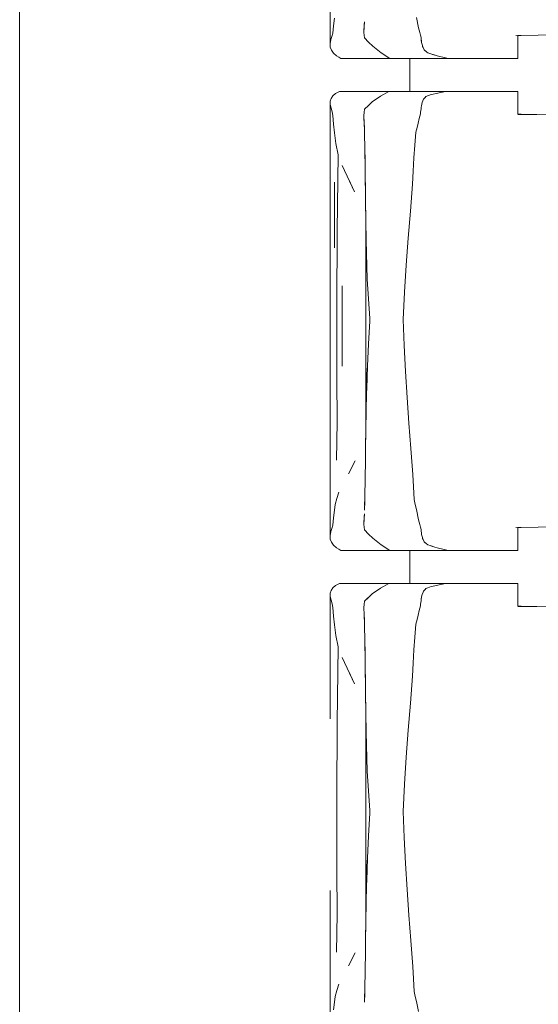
# Model space of a CAD drawing. Header units: millimetres. Extents: x 321 to 585, y -277 to 9.
# Tile 1030 of 1056: x 360.85 to 362.12, y -19.5 to -17.1. Entities that reach past the tile are written whole.
import ezdxf

# ---------------------------------------------------------------- set-up
doc = ezdxf.new("R2010")
doc.units = ezdxf.units.MM
doc.header["$MEASUREMENT"] = 0
doc.layers.add('IFC-Elemento de mobília-Contorno', color=152, linetype='Continuous', lineweight=5)
doc.layers.add('IFC-Laje-Contorno', color=134, linetype='Continuous', lineweight=5)

msp = doc.modelspace()

# ---------------------------------------------------------------- linework, layer by layer
at = {"layer": 'IFC-Elemento de mobília-Contorno', "color": 7, "lineweight": 5}
for p, q in [((361.6069, -16.8204), (361.607, -17.155)), ((361.6153, -17.1109), (361.6174, -17.0928)), ((361.8177, -17.0911), (361.823, -17.1157)), ((361.6133, -17.1291), (361.6153, -17.1109)), ((361.6897, -17.1247), (361.6903, -17.1087)), ((361.6897, -17.1272), (361.6902, -17.1142)), ((361.6902, -17.1142), (361.6906, -17.1013)), ((361.6903, -17.1087), (361.6904, -17.1057)), ((361.823, -17.1157), (361.8245, -17.1218)), ((361.8245, -17.1218), (361.8259, -17.1278)), ((361.607, -17.155), (361.6091, -17.1448)), ((361.6091, -17.1448), (361.6112, -17.137)), ((361.6112, -17.137), (361.6133, -17.1291)), ((361.6897, -17.1247), (361.6898, -17.1252)), ((361.6897, -17.1272), (361.6908, -17.1406)), ((361.6908, -17.1406), (361.7009, -17.1508)), ((361.8259, -17.1278), (361.8274, -17.1339)), ((361.8274, -17.1339), (361.8289, -17.1399)), ((361.8289, -17.1399), (361.8302, -17.1518)), ((361.8289, -17.1399), (361.8295, -17.1459)), ((361.8289, -17.1399), (361.8292, -17.1429)), ((361.8295, -17.1459), (361.8299, -17.1489)), ((361.8295, -17.1459), (361.8302, -17.1518)), ((362.0604, -17.1346), (362.1152, -17.1338)), ((362.0653, -17.135), (362.0697, -17.135)), ((362.0653, -17.1645), (362.0653, -17.135)), ((362.0697, -17.135), (362.0736, -17.135)), ((362.115, -17.1338), (362.1422, -17.1333)), ((361.607, -17.155), (361.6073, -17.1632)), ((361.6073, -17.1632), (361.6101, -17.1706)), ((361.6101, -17.1706), (361.615, -17.1777)), ((361.7009, -17.1508), (361.711, -17.161)), ((361.711, -17.161), (361.732, -17.1767)), ((361.8299, -17.1489), (361.8302, -17.1518)), ((361.8302, -17.1518), (361.8309, -17.1543)), ((361.8309, -17.1543), (361.8322, -17.1594)), ((361.8309, -17.1543), (361.8316, -17.1569)), ((361.8316, -17.1569), (361.8322, -17.1594)), ((361.8322, -17.1594), (361.8329, -17.1619)), ((361.8329, -17.1619), (361.8339, -17.1639)), ((361.8339, -17.1639), (361.8349, -17.166)), ((361.8349, -17.166), (361.8368, -17.1701)), ((361.8349, -17.166), (361.8359, -17.168)), ((361.8368, -17.1701), (361.8412, -17.1737)), ((361.8368, -17.1701), (361.839, -17.1719)), ((362.0653, -17.191), (362.0653, -17.1645)), ((361.615, -17.1777), (361.6227, -17.1845)), ((361.6227, -17.1845), (361.628, -17.1877)), ((361.628, -17.1877), (361.6333, -17.191)), ((361.6333, -17.191), (361.753, -17.191)), ((361.732, -17.1767), (361.753, -17.191)), ((361.753, -17.191), (361.8354, -17.191)), ((361.8014, -17.271), (361.8014, -17.191)), ((361.8354, -17.191), (361.8954, -17.191)), ((361.839, -17.1719), (361.8412, -17.1737)), ((361.8412, -17.1737), (361.8435, -17.1755)), ((361.8435, -17.1755), (361.8457, -17.1772)), ((361.8457, -17.1772), (361.8684, -17.1843)), ((361.857, -17.1808), (361.8684, -17.1843)), ((361.857, -17.1808), (361.8627, -17.1825)), ((361.8627, -17.1825), (361.8684, -17.1843)), ((361.8684, -17.1843), (361.8887, -17.1893)), ((361.8887, -17.1893), (361.8954, -17.191)), ((361.8954, -17.191), (361.8994, -17.191)), ((361.8994, -17.191), (361.9033, -17.191)), ((361.9033, -17.191), (361.9071, -17.191)), ((361.9071, -17.191), (361.911, -17.191)), ((361.911, -17.191), (361.9148, -17.191)), ((361.9148, -17.191), (361.9186, -17.191)), ((361.9186, -17.191), (361.9225, -17.191)), ((361.9225, -17.191), (361.9264, -17.191)), ((361.9264, -17.191), (361.9303, -17.191)), ((361.9303, -17.191), (361.9343, -17.191)), ((361.9343, -17.191), (361.9384, -17.191)), ((361.9384, -17.191), (361.9426, -17.191)), ((361.9426, -17.191), (361.9469, -17.191)), ((361.9469, -17.191), (361.9513, -17.191)), ((361.9513, -17.191), (361.9557, -17.191)), ((361.9557, -17.191), (361.9601, -17.191)), ((361.9601, -17.191), (361.9644, -17.191)), ((361.9644, -17.191), (361.9686, -17.191)), ((361.9686, -17.191), (361.9726, -17.191)), ((361.9726, -17.191), (361.9765, -17.191)), ((361.9765, -17.191), (361.9801, -17.191)), ((361.9801, -17.191), (361.9836, -17.191)), ((361.9836, -17.191), (361.9869, -17.191)), ((361.9869, -17.191), (361.9902, -17.191)), ((361.9902, -17.191), (361.9934, -17.191)), ((361.9934, -17.191), (361.9967, -17.191)), ((361.9967, -17.191), (362.0001, -17.191)), ((362.0001, -17.191), (362.0037, -17.191)), ((362.0037, -17.191), (362.0076, -17.191)), ((362.0076, -17.191), (362.0117, -17.191)), ((362.0117, -17.191), (362.0161, -17.191)), ((362.0161, -17.191), (362.0207, -17.191)), ((362.0207, -17.191), (362.0254, -17.191)), ((362.0254, -17.191), (362.0303, -17.191)), ((362.0303, -17.191), (362.0353, -17.191)), ((362.0353, -17.191), (362.0404, -17.191)), ((362.0404, -17.191), (362.0456, -17.191)), ((362.0456, -17.191), (362.0507, -17.191)), ((362.0507, -17.191), (362.0558, -17.191)), ((362.0558, -17.191), (362.0607, -17.191)), ((362.0607, -17.191), (362.0653, -17.191)), ((361.607, -17.295), (361.6093, -17.2884)), ((361.6093, -17.2884), (361.6137, -17.2823)), ((361.6137, -17.2823), (361.6205, -17.2766)), ((361.6205, -17.2766), (361.6302, -17.271)), ((361.6302, -17.271), (361.7505, -17.271)), ((361.71, -17.2962), (361.7303, -17.2828)), ((361.7303, -17.2828), (361.7505, -17.271)), ((361.7505, -17.271), (361.8885, -17.271)), ((361.7809, -17.271), (361.8014, -17.271)), ((361.8315, -17.2985), (361.835, -17.2904)), ((361.8324, -17.2965), (361.835, -17.2904)), ((361.8333, -17.2945), (361.835, -17.2904)), ((361.835, -17.2904), (361.838, -17.2869)), ((361.835, -17.2904), (361.8365, -17.2886)), ((361.838, -17.2869), (361.841, -17.2833)), ((361.838, -17.2869), (361.8395, -17.2851)), ((361.8395, -17.2851), (361.841, -17.2833)), ((361.841, -17.2833), (361.8541, -17.2791)), ((361.841, -17.2833), (361.8497, -17.2805)), ((361.8497, -17.2805), (361.8541, -17.2791)), ((361.8541, -17.2791), (361.8585, -17.2776)), ((361.8585, -17.2776), (361.866, -17.276)), ((361.866, -17.276), (361.8885, -17.271)), ((361.866, -17.276), (361.8735, -17.2743)), ((361.8735, -17.2743), (361.881, -17.2727)), ((361.881, -17.2727), (361.8885, -17.271)), ((361.8851, -17.271), (361.8911, -17.271)), ((361.8885, -17.271), (361.8925, -17.271)), ((361.8911, -17.271), (361.8968, -17.271)), ((361.8925, -17.271), (361.8964, -17.271)), ((361.8964, -17.271), (361.9003, -17.271)), ((361.9003, -17.271), (361.9042, -17.271)), ((361.9042, -17.271), (361.908, -17.271)), ((361.908, -17.271), (361.9118, -17.271)), ((361.9118, -17.271), (361.9156, -17.271)), ((361.9156, -17.271), (361.9194, -17.271)), ((361.9194, -17.271), (361.9232, -17.271)), ((361.9232, -17.271), (361.9271, -17.271)), ((361.9271, -17.271), (361.931, -17.271)), ((361.931, -17.271), (361.935, -17.271)), ((361.935, -17.271), (361.9391, -17.271)), ((361.9391, -17.271), (361.9433, -17.271)), ((361.9433, -17.271), (361.9476, -17.271)), ((361.9476, -17.271), (361.9519, -17.271)), ((361.9519, -17.271), (361.9563, -17.271)), ((361.9563, -17.271), (361.9606, -17.271)), ((361.9606, -17.271), (361.9649, -17.271)), ((361.9649, -17.271), (361.969, -17.271)), ((361.969, -17.271), (361.973, -17.271)), ((361.973, -17.271), (361.9769, -17.271)), ((361.9769, -17.271), (361.9805, -17.271)), ((361.9805, -17.271), (361.9839, -17.271)), ((361.9839, -17.271), (361.9872, -17.271)), ((361.9872, -17.271), (361.9904, -17.271)), ((361.9904, -17.271), (361.9936, -17.271)), ((361.9936, -17.271), (361.9969, -17.271)), ((361.9969, -17.271), (362.0003, -17.271)), ((362.0003, -17.271), (362.0039, -17.271)), ((362.0039, -17.271), (362.0078, -17.271)), ((362.0078, -17.271), (362.0119, -17.271)), ((362.0119, -17.271), (362.0162, -17.271)), ((362.0162, -17.271), (362.0207, -17.271)), ((362.0207, -17.271), (362.0255, -17.271)), ((362.0255, -17.271), (362.0303, -17.271)), ((362.0303, -17.271), (362.0353, -17.271)), ((362.0353, -17.271), (362.0404, -17.271)), ((362.0404, -17.271), (362.0455, -17.271)), ((362.0455, -17.271), (362.0506, -17.271)), ((362.0506, -17.271), (362.0556, -17.271)), ((362.0556, -17.271), (362.0605, -17.271)), ((362.0605, -17.271), (362.0651, -17.271)), ((362.0651, -17.2975), (362.0651, -17.271)), ((361.6068, -17.6013), (361.607, -17.295)), ((361.607, -17.295), (361.6072, -17.3024)), ((361.6072, -17.3024), (361.6096, -17.3121)), ((361.6096, -17.3121), (361.6117, -17.3212)), ((361.6903, -17.3224), (361.6908, -17.3146)), ((361.6903, -17.3226), (361.6908, -17.3146)), ((361.6908, -17.3146), (361.7004, -17.3054)), ((361.7004, -17.3054), (361.71, -17.2962)), ((361.8285, -17.3175), (361.8289, -17.3134)), ((361.8289, -17.3134), (361.8293, -17.3092)), ((361.8293, -17.3092), (361.8299, -17.3065)), ((361.8299, -17.3065), (361.8315, -17.2985)), ((361.8315, -17.2985), (361.8324, -17.2965)), ((361.8333, -17.2945), (361.8341, -17.2924)), ((362.0651, -17.327), (362.0651, -17.2975)), ((361.6117, -17.3212), (361.6139, -17.3303)), ((361.6139, -17.3303), (361.6156, -17.3512)), ((361.6897, -17.3302), (361.6903, -17.3224)), ((361.6897, -17.3306), (361.6903, -17.3226)), ((361.6897, -17.3306), (361.6903, -17.3519)), ((361.6897, -17.3306), (361.6904, -17.3546)), ((361.6897, -17.3306), (361.6902, -17.3466)), ((361.822, -17.3483), (361.8248, -17.3371)), ((361.8248, -17.3371), (361.8276, -17.3259)), ((361.8276, -17.3259), (361.828, -17.3217)), ((361.828, -17.3217), (361.8285, -17.3175)), ((362.0651, -17.327), (362.0695, -17.327)), ((362.0651, -17.3271), (362.0846, -17.3274)), ((362.0695, -17.327), (362.0735, -17.327)), ((362.0846, -17.3274), (362.1118, -17.3278)), ((362.1118, -17.3278), (362.1384, -17.3283)), ((361.6156, -17.3512), (361.6174, -17.3721)), ((361.6902, -17.3458), (361.6906, -17.3614)), ((361.6904, -17.3526), (361.6904, -17.3546)), ((361.6904, -17.353), (361.6907, -17.3626)), ((361.6906, -17.3614), (361.6911, -17.3817)), ((361.6907, -17.3626), (361.6909, -17.3746)), ((361.8165, -17.3706), (361.8193, -17.3594)), ((361.8193, -17.3594), (361.822, -17.3483)), ((361.6174, -17.3721), (361.6207, -17.3982)), ((361.6911, -17.3817), (361.6916, -17.4021)), ((361.8137, -17.402), (361.8165, -17.3706)), ((361.6207, -17.3982), (361.6263, -17.4255)), ((361.6916, -17.4021), (361.6923, -17.4482)), ((361.6916, -17.4046), (361.6917, -17.4058)), ((361.6917, -17.4058), (361.6921, -17.4355)), ((361.811, -17.4334), (361.8137, -17.402)), ((361.624, -17.6102), (361.6263, -17.4255)), ((361.8095, -17.4655), (361.811, -17.4334)), ((361.6362, -17.452), (361.6668, -17.5165)), ((361.6923, -17.4482), (361.6929, -17.4899)), ((361.6924, -17.45), (361.6924, -17.4507)), ((361.6924, -17.4507), (361.6929, -17.4866)), ((361.808, -17.4975), (361.8095, -17.4655)), ((361.6174, -17.6527), (361.6174, -17.4927)), ((361.6515, -17.4843), (361.6668, -17.5165)), ((361.6929, -17.4899), (361.6932, -17.5125)), ((361.6929, -17.4904), (361.693, -17.4946)), ((361.693, -17.4946), (361.6933, -17.5174)), ((361.8029, -17.5633), (361.808, -17.4975)), ((361.6932, -17.5125), (361.6935, -17.5351)), ((361.6935, -17.5351), (361.6936, -17.5463)), ((361.6936, -17.5391), (361.6936, -17.5408)), ((361.6936, -17.5408), (361.6942, -17.5879)), ((361.6938, -17.5612), (361.6941, -17.5838)), ((361.7976, -17.6288), (361.8029, -17.5633)), ((361.6068, -17.6013), (361.6069, -18.0204)), ((361.6941, -18.105), (361.6941, -17.5838)), ((361.6942, -17.5879), (361.6948, -17.6341)), ((361.6234, -17.7946), (361.624, -17.6102)), ((361.6948, -17.6341), (361.6978, -17.7293)), ((361.7929, -17.6952), (361.7976, -17.6288)), ((361.789, -17.7609), (361.7929, -17.6952)), ((361.6362, -17.9414), (361.6362, -17.7456)), ((361.6978, -17.7293), (361.704, -17.8251)), ((361.7854, -17.8277), (361.789, -17.7609)), ((361.6234, -17.7946), (361.6238, -17.9705)), ((361.701, -17.8865), (361.704, -17.8313)), ((361.704, -17.8251), (361.7043, -17.8277)), ((361.704, -17.8251), (361.7041, -17.8264)), ((361.704, -17.8313), (361.7041, -17.8295)), ((361.7041, -17.8264), (361.7043, -17.8277)), ((361.7041, -17.8295), (361.7043, -17.8277)), ((361.7854, -17.8277), (361.7881, -17.8913)), ((361.6981, -17.9417), (361.701, -17.8865)), ((361.7881, -17.8913), (361.791, -17.9542)), ((361.6948, -18.0515), (361.6948, -17.946)), ((361.6964, -17.9966), (361.6981, -17.9417)), ((361.791, -17.9542), (361.795, -18.0178)), ((361.6238, -17.9705), (361.6239, -18.0768)), ((361.6948, -18.0515), (361.6961, -18.0062)), ((361.6961, -18.0062), (361.6964, -17.9966)), ((361.6069, -18.0204), (361.607, -18.355)), ((361.795, -18.0178), (361.7993, -18.0807)), ((361.6943, -18.0944), (361.6948, -18.0515)), ((361.623, -18.1703), (361.6239, -18.0768)), ((361.7993, -18.0807), (361.8041, -18.1424)), ((361.6937, -18.1384), (361.6943, -18.0944)), ((361.6937, -18.1371), (361.6941, -18.105)), ((361.6935, -18.1576), (361.6937, -18.1371)), ((361.6937, -18.1439), (361.6937, -18.1384)), ((361.8041, -18.1424), (361.8086, -18.2053)), ((361.6522, -18.2036), (361.6681, -18.1722)), ((361.6601, -18.1879), (361.6681, -18.1722)), ((361.6932, -18.1811), (361.6935, -18.1576)), ((361.6932, -18.1806), (361.6934, -18.1659)), ((361.6522, -18.2036), (361.6601, -18.1879)), ((361.6929, -18.2047), (361.6932, -18.1811)), ((361.6931, -18.1883), (361.6932, -18.1806)), ((361.6921, -18.2483), (361.6925, -18.2265)), ((361.6924, -18.233), (361.6926, -18.2222)), ((361.6925, -18.2265), (361.6929, -18.2047)), ((361.6926, -18.2222), (361.6928, -18.2105)), ((361.8086, -18.2053), (361.8105, -18.2359)), ((361.6235, -18.264), (361.6285, -18.249)), ((361.6915, -18.2705), (361.6921, -18.2483)), ((361.8105, -18.2359), (361.8124, -18.2664)), ((361.6197, -18.2786), (361.6235, -18.264)), ((361.6909, -18.2928), (361.6915, -18.2705)), ((361.6913, -18.2806), (361.6918, -18.2635)), ((361.6918, -18.2635), (361.692, -18.2535)), ((361.8124, -18.2664), (361.815, -18.2788)), ((361.6153, -18.3109), (361.6174, -18.2928)), ((361.6174, -18.2928), (361.6197, -18.2786)), ((361.815, -18.2788), (361.8177, -18.2911)), ((361.8177, -18.2911), (361.823, -18.3157)), ((361.6133, -18.3291), (361.6153, -18.3109)), ((361.6897, -18.3247), (361.6903, -18.3087)), ((361.6897, -18.3272), (361.6902, -18.3142)), ((361.6902, -18.3142), (361.6906, -18.3013)), ((361.6903, -18.3087), (361.6904, -18.3057)), ((361.823, -18.3157), (361.8245, -18.3218)), ((361.8245, -18.3218), (361.8259, -18.3278)), ((361.607, -18.355), (361.6091, -18.3448)), ((361.6091, -18.3448), (361.6112, -18.337)), ((361.6112, -18.337), (361.6133, -18.3291)), ((361.6897, -18.3247), (361.6898, -18.3252)), ((361.6897, -18.3272), (361.6908, -18.3406)), ((361.6908, -18.3406), (361.7009, -18.3508)), ((361.8259, -18.3278), (361.8274, -18.3339)), ((361.8274, -18.3339), (361.8289, -18.3399)), ((361.8289, -18.3399), (361.8292, -18.3429)), ((361.8292, -18.3429), (361.8299, -18.3489)), ((362.0604, -18.3346), (362.1152, -18.3338)), ((362.0653, -18.335), (362.0697, -18.335)), ((362.0653, -18.3645), (362.0653, -18.335)), ((362.0697, -18.335), (362.0736, -18.335)), ((362.115, -18.3338), (362.1422, -18.3333)), ((361.607, -18.355), (361.6073, -18.3632)), ((361.6073, -18.3632), (361.6101, -18.3706)), ((361.6101, -18.3706), (361.615, -18.3777)), ((361.7009, -18.3508), (361.711, -18.361)), ((361.711, -18.361), (361.732, -18.3767)), ((361.8299, -18.3489), (361.8302, -18.3518)), ((361.8302, -18.3518), (361.8309, -18.3543)), ((361.8309, -18.3543), (361.8322, -18.3594)), ((361.8309, -18.3543), (361.8316, -18.3569)), ((361.8316, -18.3569), (361.8322, -18.3594)), ((361.8322, -18.3594), (361.8329, -18.3619)), ((361.8329, -18.3619), (361.8339, -18.3639)), ((361.8329, -18.3619), (361.8359, -18.368)), ((361.8339, -18.3639), (361.8349, -18.366)), ((361.8339, -18.3639), (361.8359, -18.368)), ((361.8349, -18.366), (361.8359, -18.368)), ((361.8359, -18.368), (361.8368, -18.3701)), ((361.8368, -18.3701), (361.8412, -18.3737)), ((361.8368, -18.3701), (361.839, -18.3719)), ((362.0653, -18.391), (362.0653, -18.3645)), ((361.615, -18.3777), (361.6227, -18.3845)), ((361.6227, -18.3845), (361.628, -18.3877)), ((361.628, -18.3877), (361.6333, -18.391)), ((361.6333, -18.391), (361.753, -18.391)), ((361.732, -18.3767), (361.753, -18.391)), ((361.753, -18.391), (361.8354, -18.391)), ((361.8014, -18.471), (361.8014, -18.391)), ((361.8354, -18.391), (361.8954, -18.391)), ((361.839, -18.3719), (361.8412, -18.3737)), ((361.8412, -18.3737), (361.8457, -18.3772)), ((361.8457, -18.3772), (361.8514, -18.379)), ((361.8514, -18.379), (361.857, -18.3808)), ((361.8514, -18.379), (361.8627, -18.3825)), ((361.857, -18.3808), (361.8627, -18.3825)), ((361.8627, -18.3825), (361.8684, -18.3843)), ((361.8684, -18.3843), (361.8887, -18.3893)), ((361.8684, -18.3843), (361.8819, -18.3876)), ((361.8684, -18.3843), (361.8752, -18.3859)), ((361.8887, -18.3893), (361.8954, -18.391)), ((361.8954, -18.391), (361.8994, -18.391)), ((361.8994, -18.391), (361.9033, -18.391)), ((361.9033, -18.391), (361.9071, -18.391)), ((361.9071, -18.391), (361.911, -18.391)), ((361.911, -18.391), (361.9148, -18.391)), ((361.9148, -18.391), (361.9186, -18.391)), ((361.9186, -18.391), (361.9225, -18.391)), ((361.9225, -18.391), (361.9264, -18.391)), ((361.9264, -18.391), (361.9303, -18.391)), ((361.9303, -18.391), (361.9343, -18.391)), ((361.9343, -18.391), (361.9384, -18.391)), ((361.9384, -18.391), (361.9426, -18.391)), ((361.9426, -18.391), (361.9469, -18.391)), ((361.9469, -18.391), (361.9513, -18.391)), ((361.9513, -18.391), (361.9557, -18.391)), ((361.9557, -18.391), (361.9601, -18.391)), ((361.9601, -18.391), (361.9644, -18.391)), ((361.9644, -18.391), (361.9686, -18.391)), ((361.9686, -18.391), (361.9726, -18.391)), ((361.9726, -18.391), (361.9765, -18.391)), ((361.9765, -18.391), (361.9801, -18.391)), ((361.9801, -18.391), (361.9836, -18.391)), ((361.9836, -18.391), (361.9869, -18.391)), ((361.9869, -18.391), (361.9902, -18.391)), ((361.9902, -18.391), (361.9934, -18.391)), ((361.9934, -18.391), (361.9967, -18.391)), ((361.9967, -18.391), (362.0001, -18.391)), ((362.0001, -18.391), (362.0037, -18.391)), ((362.0037, -18.391), (362.0076, -18.391)), ((362.0076, -18.391), (362.0117, -18.391)), ((362.0117, -18.391), (362.0161, -18.391)), ((362.0161, -18.391), (362.0207, -18.391)), ((362.0207, -18.391), (362.0254, -18.391)), ((362.0254, -18.391), (362.0303, -18.391)), ((362.0303, -18.391), (362.0353, -18.391)), ((362.0353, -18.391), (362.0404, -18.391)), ((362.0404, -18.391), (362.0456, -18.391)), ((362.0456, -18.391), (362.0507, -18.391)), ((362.0507, -18.391), (362.0558, -18.391)), ((362.0558, -18.391), (362.0607, -18.391)), ((362.0607, -18.391), (362.0653, -18.391)), ((361.607, -18.495), (361.6093, -18.4884)), ((361.6093, -18.4884), (361.6137, -18.4823)), ((361.6137, -18.4823), (361.6205, -18.4766)), ((361.6205, -18.4766), (361.6302, -18.471)), ((361.6302, -18.471), (361.7505, -18.471)), ((361.71, -18.4962), (361.7303, -18.4828)), ((361.7303, -18.4828), (361.7505, -18.471)), ((361.7505, -18.471), (361.8885, -18.471)), ((361.7809, -18.471), (361.8014, -18.471)), ((361.8341, -18.4924), (361.835, -18.4904)), ((361.835, -18.4904), (361.8365, -18.4886)), ((361.8365, -18.4886), (361.838, -18.4869)), ((361.838, -18.4869), (361.841, -18.4833)), ((361.838, -18.4869), (361.8395, -18.4851)), ((361.8395, -18.4851), (361.841, -18.4833)), ((361.841, -18.4833), (361.8454, -18.4819)), ((361.8454, -18.4819), (361.8541, -18.4791)), ((361.8454, -18.4819), (361.8497, -18.4805)), ((361.8497, -18.4805), (361.8541, -18.4791)), ((361.8541, -18.4791), (361.8585, -18.4776)), ((361.8585, -18.4776), (361.8885, -18.471)), ((361.866, -18.476), (361.8885, -18.471)), ((361.866, -18.476), (361.8735, -18.4743)), ((361.8735, -18.4743), (361.881, -18.4727)), ((361.881, -18.4727), (361.8885, -18.471)), ((361.8851, -18.471), (361.8911, -18.471)), ((361.8885, -18.471), (361.8925, -18.471)), ((361.8911, -18.471), (361.8968, -18.471)), ((361.8925, -18.471), (361.8964, -18.471)), ((361.8964, -18.471), (361.9003, -18.471)), ((361.9003, -18.471), (361.9042, -18.471)), ((361.9042, -18.471), (361.908, -18.471)), ((361.908, -18.471), (361.9118, -18.471)), ((361.9118, -18.471), (361.9156, -18.471)), ((361.9156, -18.471), (361.9194, -18.471)), ((361.9194, -18.471), (361.9232, -18.471)), ((361.9232, -18.471), (361.9271, -18.471)), ((361.9271, -18.471), (361.931, -18.471)), ((361.931, -18.471), (361.935, -18.471)), ((361.935, -18.471), (361.9391, -18.471)), ((361.9391, -18.471), (361.9433, -18.471)), ((361.9433, -18.471), (361.9476, -18.471)), ((361.9476, -18.471), (361.9519, -18.471)), ((361.9519, -18.471), (361.9563, -18.471)), ((361.9563, -18.471), (361.9606, -18.471)), ((361.9606, -18.471), (361.9649, -18.471)), ((361.9649, -18.471), (361.969, -18.471)), ((361.969, -18.471), (361.973, -18.471)), ((361.973, -18.471), (361.9769, -18.471)), ((361.9769, -18.471), (361.9805, -18.471)), ((361.9805, -18.471), (361.9839, -18.471)), ((361.9839, -18.471), (361.9872, -18.471)), ((361.9872, -18.471), (361.9904, -18.471)), ((361.9904, -18.471), (361.9936, -18.471)), ((361.9936, -18.471), (361.9969, -18.471)), ((361.9969, -18.471), (362.0003, -18.471)), ((362.0003, -18.471), (362.0039, -18.471)), ((362.0039, -18.471), (362.0078, -18.471)), ((362.0078, -18.471), (362.0119, -18.471)), ((362.0119, -18.471), (362.0162, -18.471)), ((362.0162, -18.471), (362.0207, -18.471)), ((362.0207, -18.471), (362.0255, -18.471)), ((362.0255, -18.471), (362.0303, -18.471)), ((362.0303, -18.471), (362.0353, -18.471)), ((362.0353, -18.471), (362.0404, -18.471)), ((362.0404, -18.471), (362.0455, -18.471)), ((362.0455, -18.471), (362.0506, -18.471)), ((362.0506, -18.471), (362.0556, -18.471)), ((362.0556, -18.471), (362.0605, -18.471)), ((362.0605, -18.471), (362.0651, -18.471)), ((362.0651, -18.4975), (362.0651, -18.471)), ((361.6068, -18.8013), (361.607, -18.495)), ((361.607, -18.495), (361.6072, -18.5024)), ((361.6072, -18.5024), (361.6096, -18.5121)), ((361.6096, -18.5121), (361.6117, -18.5212)), ((361.6903, -18.5224), (361.6908, -18.5146)), ((361.6903, -18.5226), (361.6908, -18.5146)), ((361.6908, -18.5146), (361.71, -18.4962)), ((361.6908, -18.5146), (361.7004, -18.5054)), ((361.7004, -18.5054), (361.71, -18.4962)), ((361.8285, -18.5175), (361.8289, -18.5134)), ((361.8289, -18.5134), (361.8293, -18.5092)), ((361.8293, -18.5092), (361.8304, -18.5038)), ((361.8293, -18.5092), (361.8299, -18.5065)), ((361.8299, -18.5065), (361.8304, -18.5038)), ((361.8304, -18.5038), (361.8315, -18.4985)), ((361.8315, -18.4985), (361.8341, -18.4924)), ((361.8315, -18.4985), (361.8324, -18.4965)), ((361.8324, -18.4965), (361.8341, -18.4924)), ((362.0651, -18.527), (362.0651, -18.4975)), ((361.6117, -18.5212), (361.6139, -18.5303)), ((361.6139, -18.5303), (361.6156, -18.5512)), ((361.6897, -18.5302), (361.6903, -18.5224)), ((361.6897, -18.5306), (361.6903, -18.5226)), ((361.6897, -18.5306), (361.6902, -18.5466)), ((361.822, -18.5483), (361.8248, -18.5371)), ((361.8248, -18.5371), (361.8276, -18.5259)), ((361.8276, -18.5259), (361.828, -18.5217)), ((361.828, -18.5217), (361.8285, -18.5175)), ((362.0651, -18.527), (362.0695, -18.527)), ((362.0651, -18.5271), (362.0846, -18.5274)), ((362.0695, -18.527), (362.0735, -18.527)), ((362.0846, -18.5274), (362.1118, -18.5278)), ((362.1118, -18.5278), (362.1384, -18.5283)), ((361.6156, -18.5512), (361.6174, -18.5721)), ((361.6902, -18.5458), (361.6906, -18.5614)), ((361.6904, -18.553), (361.6907, -18.5626)), ((361.6904, -18.555), (361.6907, -18.5626)), ((361.6906, -18.5614), (361.6911, -18.5817)), ((361.6907, -18.5626), (361.6909, -18.5746)), ((361.8165, -18.5706), (361.8193, -18.5594)), ((361.8193, -18.5594), (361.822, -18.5483)), ((361.6174, -18.5721), (361.6207, -18.5982)), ((361.6911, -18.5817), (361.6916, -18.6021)), ((361.8137, -18.602), (361.8165, -18.5706)), ((361.6207, -18.5982), (361.6263, -18.6255)), ((361.6916, -18.6021), (361.6923, -18.6482)), ((361.6916, -18.6046), (361.6917, -18.6058)), ((361.6917, -18.6058), (361.6921, -18.6355)), ((361.811, -18.6334), (361.8137, -18.602)), ((361.624, -18.8102), (361.6263, -18.6255)), ((361.8095, -18.6655), (361.811, -18.6334)), ((361.6362, -18.652), (361.6668, -18.7165)), ((361.6923, -18.6482), (361.6929, -18.6899)), ((361.6924, -18.65), (361.6924, -18.6507)), ((361.6924, -18.6507), (361.6929, -18.6866)), ((361.808, -18.6975), (361.8095, -18.6655)), ((361.6515, -18.6843), (361.6668, -18.7165)), ((361.6929, -18.6899), (361.6932, -18.7125)), ((361.6929, -18.6904), (361.693, -18.6946)), ((361.693, -18.6946), (361.6933, -18.7174)), ((361.8029, -18.7633), (361.808, -18.6975)), ((361.6932, -18.7125), (361.6935, -18.7351)), ((361.6935, -18.7351), (361.6936, -18.7463)), ((361.6936, -18.7391), (361.6936, -18.7408)), ((361.6936, -18.7408), (361.6942, -18.7879)), ((361.6938, -18.7612), (361.6941, -18.7838)), ((361.7976, -18.8288), (361.8029, -18.7633)), ((361.6941, -19.305), (361.6941, -18.7838)), ((361.6942, -18.7879), (361.6948, -18.8341)), ((361.6234, -18.9946), (361.624, -18.8102)), ((361.6948, -18.8341), (361.6978, -18.9293)), ((361.7929, -18.8952), (361.7976, -18.8288)), ((361.789, -18.9609), (361.7929, -18.8952)), ((361.6978, -18.9293), (361.704, -19.0251)), ((361.7854, -19.0277), (361.789, -18.9609)), ((361.6234, -18.9946), (361.6238, -19.1705)), ((361.701, -19.0865), (361.704, -19.0313)), ((361.704, -19.0251), (361.7043, -19.0277)), ((361.704, -19.0251), (361.7041, -19.0264)), ((361.704, -19.0313), (361.7043, -19.0277)), ((361.704, -19.0313), (361.7041, -19.0295)), ((361.7041, -19.0264), (361.7043, -19.0277)), ((361.7041, -19.0295), (361.7043, -19.0277)), ((361.7854, -19.0277), (361.7881, -19.0913)), ((361.6981, -19.1417), (361.701, -19.0865)), ((361.7881, -19.0913), (361.791, -19.1542)), ((361.6948, -19.2515), (361.6948, -19.146)), ((361.6964, -19.1966), (361.6981, -19.1417)), ((361.791, -19.1542), (361.795, -19.2178)), ((361.6238, -19.1705), (361.6239, -19.2768)), ((361.6948, -19.2515), (361.6961, -19.2062)), ((361.6961, -19.2062), (361.6964, -19.1966)), ((361.6069, -19.2204), (361.607, -19.555)), ((361.795, -19.2178), (361.7993, -19.2807)), ((361.6943, -19.2944), (361.6948, -19.2515)), ((361.623, -19.3703), (361.6239, -19.2768)), ((361.7993, -19.2807), (361.8041, -19.3424)), ((361.6937, -19.3384), (361.6943, -19.2944)), ((361.6937, -19.3371), (361.6941, -19.305)), ((361.6935, -19.3576), (361.6937, -19.3371)), ((361.6937, -19.3439), (361.6937, -19.3384)), ((361.8041, -19.3424), (361.8086, -19.4053)), ((361.6522, -19.4036), (361.6681, -19.3722)), ((361.6601, -19.3879), (361.6681, -19.3722)), ((361.6932, -19.3811), (361.6935, -19.3576)), ((361.6932, -19.3806), (361.6934, -19.3659)), ((361.6522, -19.4036), (361.6601, -19.3879)), ((361.6929, -19.4047), (361.6932, -19.3811)), ((361.6931, -19.3883), (361.6932, -19.3806)), ((361.6921, -19.4483), (361.6925, -19.4265)), ((361.6924, -19.433), (361.6926, -19.4222)), ((361.6925, -19.4265), (361.6929, -19.4047)), ((361.6926, -19.4222), (361.6928, -19.4105)), ((361.8086, -19.4053), (361.8105, -19.4359)), ((361.6235, -19.464), (361.6285, -19.449)), ((361.6915, -19.4705), (361.6921, -19.4483)), ((361.8105, -19.4359), (361.8124, -19.4664)), ((361.6197, -19.4786), (361.6235, -19.464)), ((361.6909, -19.4928), (361.6915, -19.4705)), ((361.6913, -19.4806), (361.6918, -19.4635)), ((361.6918, -19.4635), (361.692, -19.4535)), ((361.8124, -19.4664), (361.815, -19.4788)), ((361.6153, -19.5109), (361.6174, -19.4928)), ((361.6174, -19.4928), (361.6197, -19.4786)), ((361.815, -19.4788), (361.8177, -19.4911)), ((361.8177, -19.4911), (361.823, -19.5157))]:
    msp.add_line(p, q, dxfattribs=at)
at = {"layer": 'IFC-Laje-Contorno', "color": 7, "lineweight": 5}
for p, q in [((360.8491, -32.0604), (360.8491, -5.9098)), ((360.8491, -29.7619), (360.8491, -6.1598))]:
    msp.add_line(p, q, dxfattribs=at)

doc.saveas('drawing.dxf')
